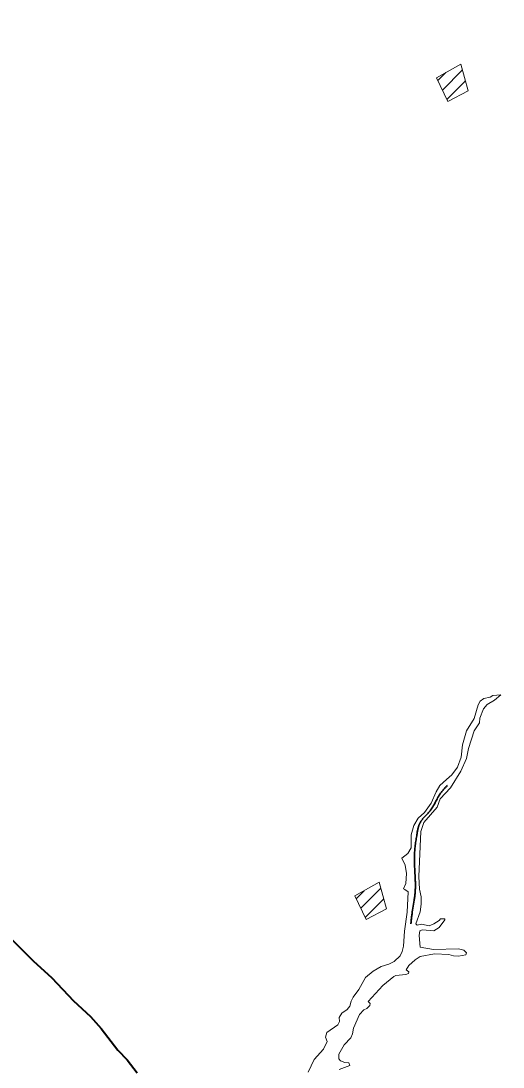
# Model space of a CAD drawing. Extents: x -1643653 to 4543381, y 1624270 to 13878484.
# Drawn here: x 580582 to 582541, y 8914739 to 8918990 of the extents above; entities that cross this region are included whole.
import ezdxf

# ---------------------------------------------------------------- set-up
doc = ezdxf.new("R2010")
doc.units = 0
doc.header["$LTSCALE"] = 160
doc.linetypes.add('LONG_DASH_SHORT_DASH', pattern=[9.9, 6, -1.2, 1.5, -1.2])
doc.layers.add('6', color=7, linetype='Continuous', lineweight=13)
doc.layers.add('60', color=7, linetype='Continuous', lineweight=13)

msp = doc.modelspace()

# ---------------------------------------------------------------- linework, layer by layer
at = {"layer": '6'}
for p, q in [((582294.7, 8918709.6), (582376.4, 8918791.3)), ((582276.5, 8918748), (582308.9, 8918780.4)), ((582312.9, 8918671.2), (582388.6, 8918746.9)), ((581944.6, 8915423.4), (581977, 8915455.8)), ((581962.7, 8915385), (582044.4, 8915466.7)), ((581980.9, 8915346.6), (582056.6, 8915422.3))]:
    msp.add_line(p, q, dxfattribs=at)
for points in [[(582271.3, 8918759), (582316.7, 8918663.1), (582399.6, 8918706.8), (582369.9, 8918815)], [(581939.3, 8915434.4), (581984.7, 8915338.5), (582067.6, 8915382.2), (582037.9, 8915490.4)]]:
    msp.add_lwpolyline(points, close=True, dxfattribs=at)
for points in [[(582304.8, 8915340.4), (582304.8, 8915342), (582286.6, 8915341.9), (582281.6, 8915334.1), (582260.5, 8915320.6), (582240.9, 8915313.3), (582210.3, 8915320.1), (582192.5, 8915316.3), (582187, 8915321.8), (582203.9, 8915370.3), (582208.2, 8915401), (582208.2, 8915431.4), (582202.2, 8915462), (582198.8, 8915513), (582207.3, 8915696.3), (582219.6, 8915733), (582273.1, 8915795.9), (582285.5, 8915829.1), (582327.1, 8915874.5), (582370.1, 8915942.2), (582370.1, 8915942.2), (582392.5, 8915993.1), (582400.2, 8916033.9), (582424, 8916105.2), (582445.6, 8916138.3), (582446.5, 8916156.7), (582461.8, 8916195.3), (582477.1, 8916212.2), (582506.6, 8916230.2), (582531.5, 8916251.2), (582531.5, 8916251.2)], [(582531.5, 8916251.2), (582499.6, 8916248.9), (582488.1, 8916242), (582463.5, 8916237.3), (582448.2, 8916226.2), (582440.5, 8916210.5), (582424.4, 8916155.5), (582392.5, 8916105.1), (582376.8, 8916049.2), (582370.9, 8915998.2), (582356, 8915957.4), (582333.5, 8915927.2), (582311.8, 8915907.8)], [(582311.8, 8915907.8), (582284.6, 8915883.4), (582269.3, 8915857.9), (582249.3, 8915811.2), (582221.8, 8915774.3), (582196.3, 8915750.1), (582178.4, 8915720.3), (582168.2, 8915682.9), (582167.8, 8915629.8), (582154.6, 8915606.4), (582129.9, 8915587.7)], [(582129.9, 8915587.7), (582144.1, 8915559.5), (582149.1, 8915525.7), (582146.6, 8915485), (582137.2, 8915464.1), (582142.6, 8915460.6)], [(582142.6, 8915460.6), (582156.3, 8915451.8), (582151.7, 8915368), (582140.2, 8915291.2), (582136.8, 8915230), (582131.7, 8915208.4), (582123.6, 8915190.6), (582099, 8915168), (582077, 8915157.4), (582046.3, 8915148), (582013.1, 8915128.4), (581982.5, 8915102.5), (581954.9, 8915054.1), (581931.9, 8915023.4), (581923.5, 8915006.6), (581918.4, 8914986.2), (581907.3, 8914972.5), (581886.1, 8914958.1), (581874.7, 8914940.2), (581877.2, 8914924.9), (581870, 8914910.5), (581824.9, 8914879.9), (581820.3, 8914860), (581826.2, 8914842.6), (581812.2, 8914812), (581773.5, 8914769.9), (581749.7, 8914718.1)], [(582391.7, 8915204.8), (582382.3, 8915213.9), (582360.7, 8915219.8), (582258.7, 8915217.3), (582203.9, 8915226.8), (582200.9, 8915273.4), (582203.5, 8915293.3), (582213.6, 8915297.2), (582259.3, 8915293), (582281.7, 8915306.5), (582304.9, 8915337.4), (582304.8, 8915340.4)], [(581875, 8914728.6), (581919.2, 8914745.3), (581914.2, 8914756.3), (581898.4, 8914757.2), (581880.2, 8914764), (581873.8, 8914772.9), (581874.2, 8914791.6), (581895.4, 8914828.9), (581922.4, 8914858.5), (581929.9, 8914873.6), (581934.2, 8914897), (581958.3, 8914953), (581975.8, 8914971.7), (581987.7, 8914977.7), (582000, 8914989.6), (582001.3, 8914997.2), (581993.7, 8915005.3), (582052.2, 8915070.7), (582097.7, 8915107.2), (582105.8, 8915110.6), (582146.5, 8915114.9), (582157.6, 8915119.6), (582158, 8915125.9), (582147.9, 8915134.4), (582158.4, 8915151.8), (582183.9, 8915174.8), (582204.7, 8915187.9), (582262.2, 8915199.8), (582320.7, 8915196.4), (582340.3, 8915190.9), (582360.7, 8915189.7), (582389.5, 8915195.6), (582392.9, 8915203.7), (582391.7, 8915204.8)]]:
    msp.add_lwpolyline(points, dxfattribs=at)
at = {"layer": '6', "lineweight": 40}
msp.add_lwpolyline([(580343.7, 8915853.7), (580336.1, 8915753.4), (580336.5, 8915587.3), (580346.4, 8915516.3), (580359, 8915480.1), (580374.6, 8915452.4), (580426, 8915381.5), (580483.5, 8915313.2), (580544.8, 8915258.9), (580632.4, 8915170.4), (580707.5, 8915102.2), (580796.1, 8915008), (580864.8, 8914944.9), (580908, 8914896.5), (580975.6, 8914807.3), (581014.1, 8914768.8), (581054.2, 8914715.7)], dxfattribs=at)
at = {"layer": '6', "linetype": 'LONG_DASH_SHORT_DASH', "lineweight": 35}
msp.add_spline([(582166.9, 8915321.8), (582167.5, 8915329.8), (582184.4, 8915456.4), (582181, 8915596.5), (582191.1, 8915684.3), (582204.6, 8915733.2), (582245.1, 8915780.5), (582285.6, 8915849.7), (582314.9, 8915883.4)], degree=3, dxfattribs=at)
at = {"layer": '60', "lineweight": 25}
msp.add_spline([(814781, 9009175.5), (814787.2, 9009173.4), (814796.9, 9009173.4), (814799.4, 9009172.4), (814805.1, 9009174.5), (814805.6, 9009176.5), (814811.7, 9009179.5), (814811.7, 9009179.5), (814801.5, 9009181), (814790.7, 9009181.5), (814784.1, 9009183.1), (814777.4, 9009185.1), (814778.4, 9009175.5)], degree=3, dxfattribs=at)

doc.saveas('drawing.dxf')
